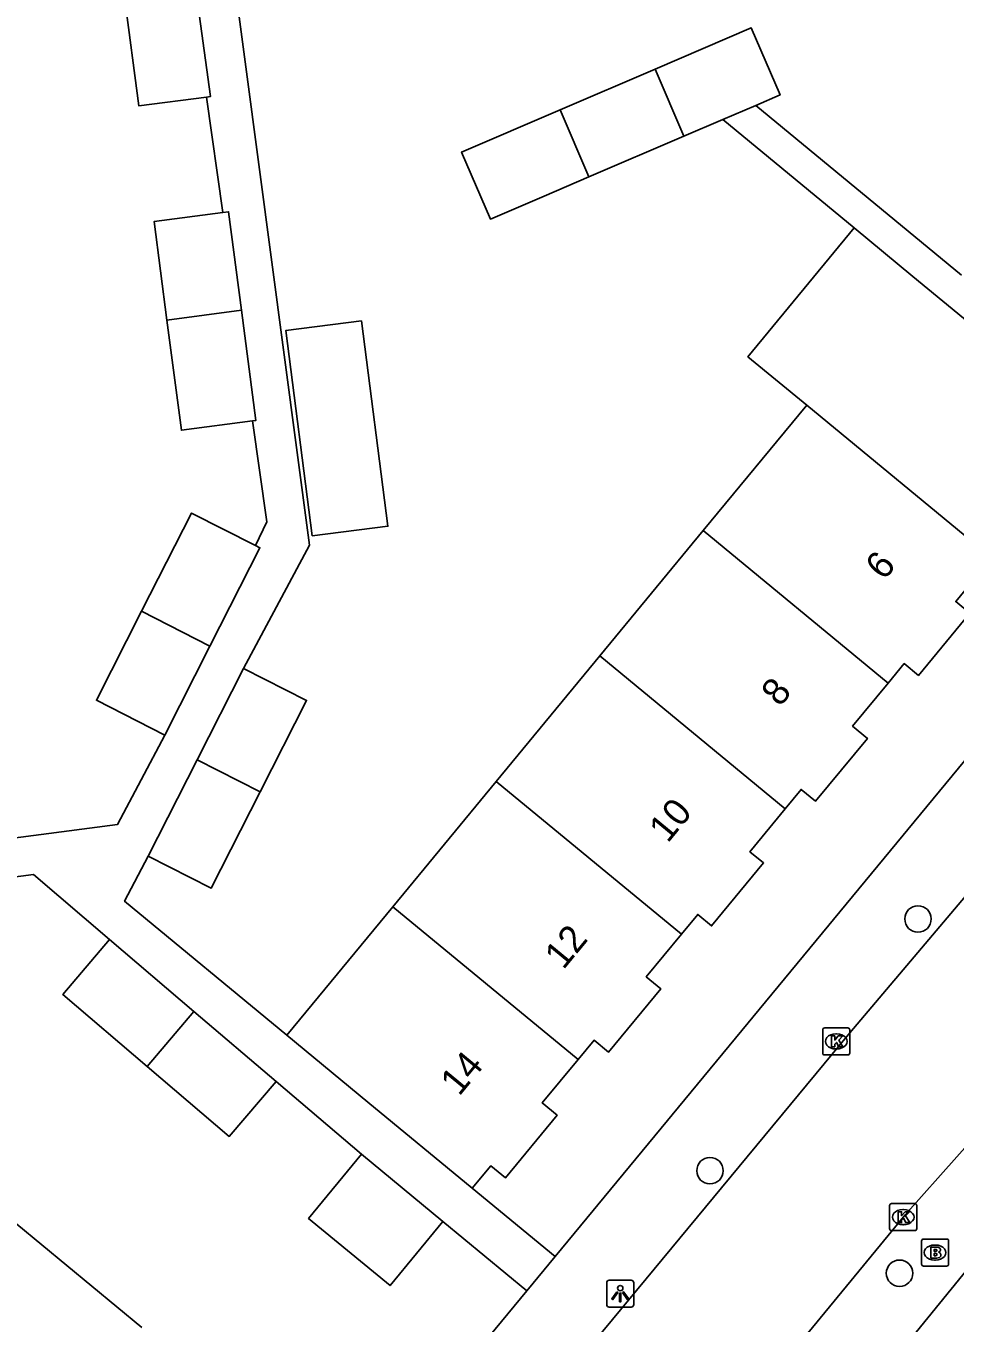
# Model space of a CAD drawing. Extents: x 162074 to 163034, y 381824 to 382557.
# Drawn here: x 162449.04 to 162483.35, y 382294.33 to 382342.23 of the extents above; entities that cross this region are included whole.
import ezdxf

# ---------------------------------------------------------------- set-up
doc = ezdxf.new("R2010")
doc.units = 0
for name, color, linetype in [('IMGEO_Boom', 7, 'Continuous'), ('IMGEO_Brandkraan', 7, 'Continuous'), ('IMGEO_Kolk', 7, 'Continuous'), ('IMGEO_Lichtpunt', 7, 'Continuous'), ('IMGEO_Pand', 7, 'Continuous'), ('IMGEO_Pand_nummerreeks', 7, 'Continuous'), ('IMGEO_Rijbaan_lokaal_open', 7, 'Continuous'), ('IMGEO_Voetpad_open', 7, 'Continuous')]:
    doc.layers.add(name, color=color, linetype=linetype)

msp = doc.modelspace()

# ---------------------------------------------------------------- linework, layer by layer
at = {"layer": 'IMGEO_Boom'}
for centre in [(162481.984, 382309.248), (162474.302, 382299.954), (162481.304, 382296.165)]:
    msp.add_circle(centre, 0.489, dxfattribs=at)
at = {"layer": 'IMGEO_Brandkraan'}
for p, q in [((162482.189, 382297.429), (162483.041, 382297.429)), ((162482.114, 382296.503), (162482.114, 382297.355)), ((162482.602, 382297.209), (162482.627, 382297.209)), ((162483.115, 382297.355), (162483.115, 382296.503)), ((162482.625, 382296.649), (162482.6, 382296.649)), ((162483.041, 382296.429), (162482.189, 382296.429))]:
    msp.add_line(p, q, dxfattribs=at)
for points in [[(162482.189, 382297.429), (162483.041, 382297.429)], [(162482.114, 382296.503), (162482.114, 382297.355)], [(162482.462, 382297.129), (162482.462, 382296.729), (162482.675, 382296.729)], [(162482.693, 382297.129), (162482.462, 382297.129)], [(162482.641, 382297.048), (162482.587, 382297.048), (162482.587, 382296.972)], [(162482.587, 382296.972), (162482.64, 382296.972)], [(162483.115, 382297.355), (162483.115, 382296.503)], [(162482.649, 382296.896), (162482.587, 382296.896), (162482.587, 382296.815)], [(162482.587, 382296.815), (162482.649, 382296.815)], [(162483.041, 382296.429), (162482.189, 382296.429)]]:
    msp.add_lwpolyline(points, dxfattribs=at)
for centre, radius, start, end in [((162482.191, 382297.353), 0.0765, 91.552, 178.448), ((162482.191, 382297.353), 0.0765, 91.552, 178.448), ((162483.039, 382297.353), 0.0765, 1.552, 88.448), ((162483.039, 382297.353), 0.0765, 1.552, 88.448), ((162482.642, 382297.01), 0.0379, 267.8285, 90.9355), ((162482.697, 382296.984), 0.145, 59.4692, 91.5367), ((162482.722, 382297.031), 0.0922, 285.5137, 58.1501), ((162482.727, 382296.839), 0.105, 301.3115, 78.989), ((162482.191, 382296.505), 0.0765, 181.552, 268.448), ((162482.191, 382296.505), 0.0765, 181.552, 268.448), ((162482.65, 382296.855), 0.0404, 269.8759, 90.5077), ((162482.681, 382296.98), 0.251, 268.6676, 293.5347), ((162483.039, 382296.505), 0.0765, 271.552, 358.448), ((162483.039, 382296.505), 0.0765, 271.552, 358.448)]:
    msp.add_arc(centre, radius, start, end, dxfattribs=at)
for centre, major_axis, ratio, start_param, end_param in [((162482.601, 382296.929), (-0.387, 0.002), 0.722429, 4.712389, 7.853982), ((162482.626, 382296.929), (-0.39, 0.002), 0.717154, 1.570796, 4.712389)]:
    msp.add_ellipse(centre, major_axis=major_axis, ratio=ratio, start_param=start_param, end_param=end_param, dxfattribs=at)
at = {"layer": 'IMGEO_Kolk'}
for p, q in [((162478.465, 382304.302), (162478.465, 382305.154)), ((162478.54, 382305.228), (162479.392, 382305.228)), ((162479.466, 382305.154), (162479.466, 382304.302)), ((162478.953, 382305.008), (162478.978, 382305.008)), ((162479.392, 382304.228), (162478.54, 382304.228)), ((162478.976, 382304.448), (162478.951, 382304.448)), ((162480.937, 382297.814), (162480.937, 382298.666)), ((162481.012, 382298.74), (162481.864, 382298.74)), ((162481.425, 382298.52), (162481.45, 382298.52)), ((162481.938, 382298.666), (162481.938, 382297.814)), ((162481.448, 382297.96), (162481.423, 382297.96)), ((162481.864, 382297.74), (162481.012, 382297.74))]:
    msp.add_line(p, q, dxfattribs=at)
for points in [[(162478.465, 382304.302), (162478.465, 382305.154)], [(162478.54, 382305.228), (162479.392, 382305.228)], [(162479.466, 382305.154), (162479.466, 382304.302)], [(162478.786, 382304.928), (162478.909, 382304.928), (162478.909, 382304.777), (162479.039, 382304.928), (162479.203, 382304.928), (162479.057, 382304.777), (162479.21, 382304.528), (162479.058, 382304.528), (162478.973, 382304.692), (162478.909, 382304.625), (162478.909, 382304.528), (162478.786, 382304.528), (162478.786, 382304.928)], [(162479.392, 382304.228), (162478.54, 382304.228)], [(162480.937, 382297.814), (162480.937, 382298.666)], [(162481.012, 382298.74), (162481.864, 382298.74)], [(162481.258, 382298.44), (162481.381, 382298.44), (162481.381, 382298.289), (162481.511, 382298.44), (162481.675, 382298.44), (162481.529, 382298.289), (162481.682, 382298.04), (162481.53, 382298.04), (162481.445, 382298.204), (162481.381, 382298.137), (162481.381, 382298.04), (162481.258, 382298.04), (162481.258, 382298.44)], [(162481.938, 382298.666), (162481.938, 382297.814)], [(162481.864, 382297.74), (162481.012, 382297.74)]]:
    msp.add_lwpolyline(points, dxfattribs=at)
for centre, start, end in [((162478.542, 382305.152), 91.552, 178.448), ((162478.542, 382305.152), 91.552, 178.448), ((162479.39, 382305.152), 1.552, 88.448), ((162479.39, 382305.152), 1.552, 88.448), ((162478.542, 382304.304), 181.552, 268.448), ((162478.542, 382304.304), 181.552, 268.448), ((162479.39, 382304.304), 271.552, 358.448), ((162479.39, 382304.304), 271.552, 358.448), ((162481.014, 382298.664), 91.552, 178.448), ((162481.014, 382298.664), 91.552, 178.448), ((162481.862, 382298.664), 1.552, 88.448), ((162481.862, 382298.664), 1.552, 88.448), ((162481.014, 382297.816), 181.552, 268.448), ((162481.014, 382297.816), 181.552, 268.448), ((162481.862, 382297.816), 271.552, 358.448), ((162481.862, 382297.816), 271.552, 358.448)]:
    msp.add_arc(centre, 0.0765, start, end, dxfattribs=at)
for centre, major_axis, ratio, start_param, end_param in [((162478.952, 382304.728), (-0.387, 0.002), 0.722429, 4.712389, 7.853982), ((162478.977, 382304.728), (-0.39, 0.002), 0.717154, 1.570796, 4.712389), ((162481.424, 382298.24), (-0.387, 0.002), 0.722429, 4.712389, 7.853982), ((162481.449, 382298.24), (-0.39, 0.002), 0.717154, 1.570796, 4.712389)]:
    msp.add_ellipse(centre, major_axis=major_axis, ratio=ratio, start_param=start_param, end_param=end_param, dxfattribs=at)
at = {"layer": 'IMGEO_Lichtpunt'}
for p, q in [((162470.489, 382295.817), (162470.489, 382295.01)), ((162470.489, 382295.817), (162470.489, 382295.01)), ((162471.391, 382295.912), (162470.583, 382295.912)), ((162471.391, 382295.912), (162470.583, 382295.912)), ((162471.485, 382295.01), (162471.485, 382295.817)), ((162471.485, 382295.01), (162471.485, 382295.817)), ((162470.583, 382294.916), (162471.391, 382294.916)), ((162470.583, 382294.916), (162471.391, 382294.916))]:
    msp.add_line(p, q, dxfattribs=at)
for points in [[(162470.863, 382295.481), (162470.902, 382295.453), (162470.714, 382295.191), (162470.676, 382295.218), (162470.863, 382295.481)], [(162470.965, 382295.433), (162471.012, 382295.433), (162471.012, 382295.111), (162470.965, 382295.111), (162470.965, 382295.433)], [(162471.075, 382295.453), (162471.113, 382295.48), (162471.3, 382295.218), (162471.261, 382295.19), (162471.075, 382295.453)]]:
    msp.add_lwpolyline(points, dxfattribs=at)
msp.add_circle((162470.988, 382295.615), 0.0994, dxfattribs=at)
for centre, start, end in [((162470.583, 382295.817), 90, 180), ((162470.583, 382295.817), 90, 180), ((162471.391, 382295.817), 0, 90), ((162471.391, 382295.817), 0, 90), ((162470.583, 382295.01), 180, 270), ((162470.583, 382295.01), 180, 270), ((162471.391, 382295.01), 270, 0), ((162471.391, 382295.01), 270, 360)]:
    msp.add_arc(centre, 0.0946, start, end, dxfattribs=at)
at = {"layer": 'IMGEO_Pand'}
for points in [[(162455.705, 382339.6), (162455.851, 382339.619), (162455.298, 382343.652)], [(162452.68, 382343.306), (162453.208, 382339.273), (162455.705, 382339.6)], [(162475.992, 382339.291), (162476.888, 382339.675), (162475.827, 382342.15), (162472.28, 382340.63)], [(162472.28, 382340.63), (162468.771, 382339.127)], [(162473.338, 382338.154), (162472.28, 382340.63)], [(162468.771, 382339.127), (162465.129, 382337.566), (162466.19, 382335.091), (162468.179, 382335.943), (162469.827, 382336.657)], [(162468.771, 382339.127), (162469.827, 382336.657)], [(162475.992, 382339.291), (162474.774, 382338.769)], [(162473.338, 382338.154), (162474.774, 382338.769)], [(162469.827, 382336.657), (162473.338, 382338.154)], [(162456.31, 382335.335), (162453.768, 382335.003), (162454.244, 382331.363)], [(162456.999, 382331.727), (162456.522, 382335.363), (162456.31, 382335.335)], [(162479.625, 382334.767), (162475.702, 382330.012), (162477.874, 382328.222)], [(162479.625, 382334.767), (162481.796, 382332.976), (162484.773, 382330.52), (162488.629, 382327.337)], [(162454.244, 382331.363), (162456.999, 382331.727)], [(162457.4, 382327.641), (162457.531, 382327.658), (162456.999, 382331.727)], [(162454.244, 382331.363), (162454.777, 382327.297), (162457.4, 382327.641)], [(162459.614, 382323.394), (162462.405, 382323.748), (162461.427, 382331.334), (162458.636, 382330.98), (162459.614, 382323.394)], [(162477.874, 382328.222), (162474.052, 382323.591)], [(162477.874, 382328.222), (162484.715, 382322.583)], [(162457.516, 382323.039), (162455.153, 382324.239), (162453.31, 382320.609)], [(162474.052, 382323.591), (162470.231, 382318.96)], [(162474.052, 382323.591), (162480.883, 382317.961)], [(162455.834, 382319.328), (162457.677, 382322.957), (162457.516, 382323.039)], [(162484.715, 382322.583), (162483.382, 382320.967), (162483.9, 382320.54), (162482.003, 382318.241), (162481.474, 382318.677), (162480.883, 382317.961)], [(162453.31, 382320.609), (162451.641, 382317.323), (162454.164, 382316.041)], [(162455.834, 382319.328), (162453.31, 382320.609)], [(162454.164, 382316.041), (162455.834, 382319.328)], [(162457.074, 382318.501), (162455.358, 382315.123)], [(162457.684, 382313.942), (162459.4, 382317.32), (162457.074, 382318.501)], [(162470.231, 382318.96), (162466.409, 382314.329)], [(162470.231, 382318.96), (162477.079, 382313.316)], [(162480.883, 382317.961), (162479.569, 382316.369), (162480.116, 382315.918), (162478.198, 382313.594), (162477.669, 382314.031), (162477.079, 382313.316)], [(162455.358, 382315.123), (162453.55, 382311.564)], [(162457.684, 382313.942), (162455.358, 382315.123)], [(162466.409, 382314.329), (162462.589, 382309.699)], [(162473.249, 382308.691), (162466.409, 382314.329)], [(162453.55, 382311.564), (162455.876, 382310.382), (162457.684, 382313.942)], [(162477.079, 382313.316), (162475.774, 382311.733), (162476.28, 382311.316), (162474.362, 382308.992), (162473.848, 382309.417), (162473.249, 382308.691)], [(162462.589, 382309.699), (162458.675, 382304.956)], [(162462.589, 382309.699), (162469.431, 382304.058)], [(162452.126, 382308.487), (162450.397, 382306.46), (162453.512, 382303.804)], [(162455.24, 382305.832), (162452.126, 382308.487)], [(162473.249, 382308.691), (162471.948, 382307.114), (162472.482, 382306.673), (162470.549, 382304.33), (162470.018, 382304.769), (162469.431, 382304.058)], [(162453.512, 382303.804), (162455.24, 382305.832)], [(162458.273, 382303.247), (162455.24, 382305.832)], [(162458.675, 382304.956), (162461.668, 382302.486), (162465.524, 382299.304)], [(162453.512, 382303.804), (162456.545, 382301.219), (162458.273, 382303.247)], [(162469.431, 382304.058), (162468.108, 382302.454), (162468.654, 382302.003), (162466.744, 382299.688), (162466.206, 382300.131), (162465.524, 382299.304)], [(162461.426, 382300.558), (162459.474, 382298.193), (162462.484, 382295.71), (162464.436, 382298.075)], [(162464.436, 382298.075), (162461.426, 382300.558)], [(162453.314, 382294.159), (162448.704, 382297.977)]]:
    msp.add_lwpolyline(points, dxfattribs=at)
at = {"layer": 'IMGEO_Rijbaan_lokaal_open'}
for points in [[(162494.332, 382322.507), (162493.176, 382321.235), (162479.463, 382305.043), (162469.096, 382292.53)], [(162454.648, 382265.37), (162456.009, 382267.016), (162459.852, 382271.661), (162463.337, 382276.342), (162470.953, 382285.525), (162475.751, 382291.321), (162481.508, 382298.327), (162485.327, 382302.608)]]:
    msp.add_lwpolyline(points, dxfattribs=at)
at = {"layer": 'IMGEO_Voetpad_open'}
for points in [[(162457.074, 382318.501), (162459.508, 382323.054), (162455.291, 382354.787), (162455.261, 382355.015), (162478.054, 382363.599)], [(162456.31, 382335.335), (162455.705, 382339.6)], [(162483.592, 382333.018), (162475.992, 382339.291)], [(162474.774, 382338.769), (162479.625, 382334.767)], [(162457.516, 382323.039), (162457.929, 382323.909), (162457.4, 382327.641)], [(162491.711, 382324.793), (162468.578, 382296.782)], [(162445.732, 382311.864), (162452.422, 382312.74), (162454.164, 382316.041)], [(162458.675, 382304.956), (162452.68, 382309.904), (162453.55, 382311.564)], [(162452.126, 382308.487), (162449.313, 382310.887), (162442.946, 382310.052)], [(162457.453, 382264.041), (162458.343, 382265.121), (162463.534, 382271.417), (162491.614, 382305.9)], [(162461.426, 382300.558), (162458.273, 382303.247)], [(162465.524, 382299.304), (162468.578, 382296.782)], [(162467.533, 382295.517), (162464.436, 382298.075)], [(162468.578, 382296.782), (162467.533, 382295.517)], [(162467.533, 382295.517), (162451.114, 382275.636)]]:
    msp.add_lwpolyline(points, dxfattribs=at)

# ---------------------------------------------------------------- texts
at = {"layer": 'IMGEO_Pand_nummerreeks'}
for s, p in [('6', (162480.733, 382321.719)), ('8', (162476.885, 382317.05)), ('10', (162472.74, 382312.022)), ('12', (162468.885, 382307.346)), ('14', (162465.037, 382302.676))]:
    msp.add_text(s, height=1, rotation=50.5044, dxfattribs=at).set_placement(p)

doc.saveas('drawing.dxf')
